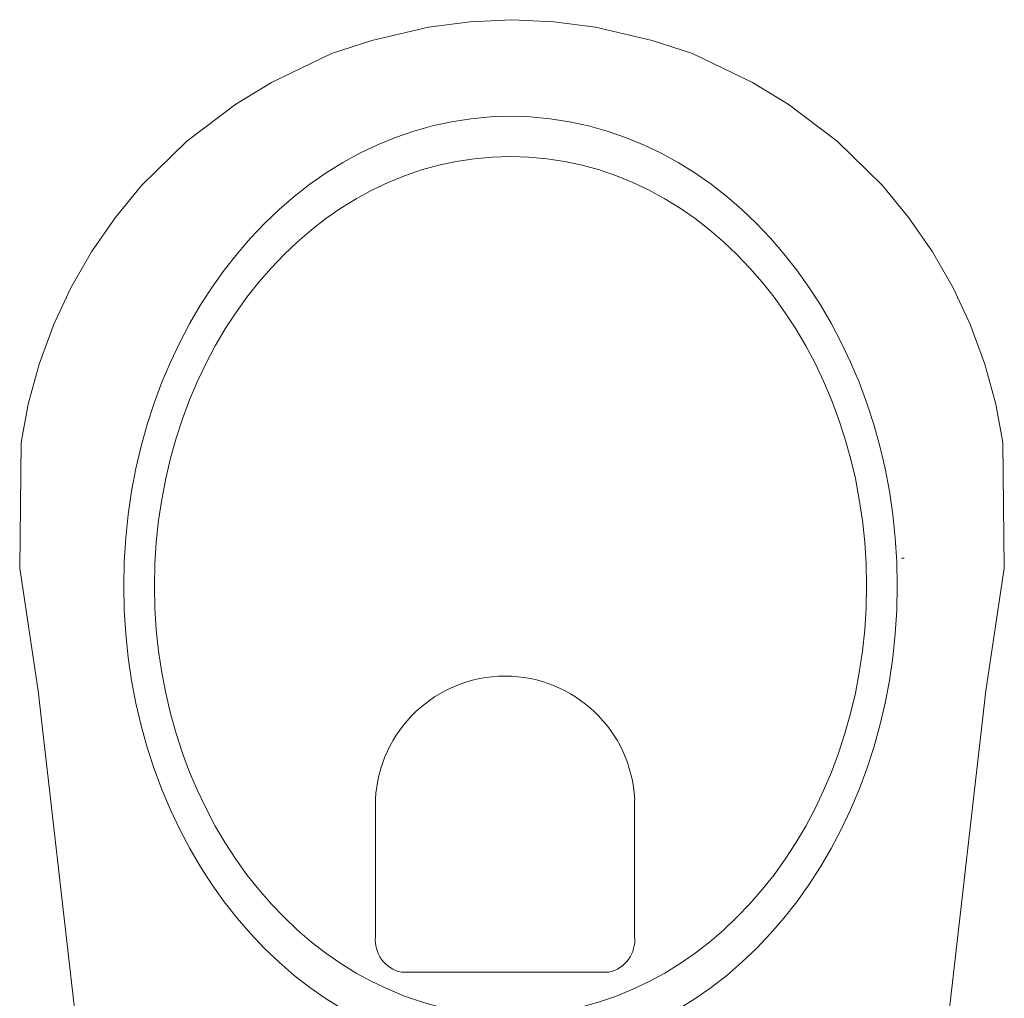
# Model space of a CAD drawing. Header units: millimetres. Extents: x 28291 to 177760, y -399809 to -170937.
# Tile 386 of 656: x 59358 to 59394, y -194606 to -194570. Entities that reach past the tile are written whole.
import ezdxf

# ---------------------------------------------------------------- set-up
doc = ezdxf.new("R2010")
doc.units = ezdxf.units.MM
doc.layers.get('0').update_dxf_attribs({"lineweight": 0})
doc.layers.add('!! 2_WYPOS- SANITARNE - zrealizowane', color=9, linetype='Continuous', lineweight=0, true_color=0x808080)

# ---------------------------------------------------------------- blocks, each defined once
blk = doc.blocks.new('A$C5ec76950')
at = {"lineweight": 0}
for p, q in [((-142.1, 0), (-171.53, -257.05)), ((-142.1, 0), (142.1, 0)), ((142.1, 0), (171.53, -257.05)), ((-145.77, -32), (145.77, -32)), ((-147.48, -47), (147.48, -47)), ((-104.1, -109.84), (-104.1, -95.39)), ((95.9, -109.84), (95.9, -95.39)), ((-104.1, -109.84), (-118.2, -109.84)), ((-104.1, -109.84), (-89.27, -109.84)), ((-104.1, -109.84), (-104.1, -124.06)), ((95.9, -109.84), (81.8, -109.84)), ((95.9, -109.84), (110.73, -109.84)), ((95.9, -109.84), (95.9, -124.06)), ((-34.99, -155.14), (40.01, -155.14)), ((-44.4, -168.12), (-44.4, -217.67)), ((49.42, -168.12), (49.42, -217.67)), ((-171.53, -257.05), (-178.21, -301.4)), ((171.53, -257.05), (178.21, -301.4)), ((-178.21, -301.4), (-177.65, -346.92)), ((178.21, -301.4), (177.65, -346.92)), ((-141.95, -305), (-140.95, -305)), ((-177.65, -346.92), (-175.08, -360.84)), ((177.65, -346.92), (175.08, -360.84)), ((-175.08, -360.84), (-171.16, -375.27)), ((175.08, -360.84), (171.16, -375.27)), ((-171.16, -375.27), (-166.01, -389.33)), ((171.16, -375.27), (166.01, -389.33)), ((-166.01, -389.33), (-159.69, -402.91)), ((166.01, -389.33), (159.69, -402.91)), ((-159.69, -402.91), (-152.23, -415.93)), ((159.69, -402.91), (152.23, -415.93)), ((-152.23, -415.93), (-143.69, -428.28)), ((152.23, -415.93), (143.69, -428.28)), ((-143.69, -428.28), (-134.13, -439.88)), ((143.69, -428.28), (134.13, -439.88)), ((-134.13, -439.88), (-117.71, -455.96)), ((134.13, -439.88), (117.71, -455.96)), ((-117.71, -455.96), (-100.01, -469.4)), ((117.71, -455.96), (100.01, -469.4)), ((-100.01, -469.4), (-87.1, -477.25)), ((100.01, -469.4), (87.1, -477.25)), ((-87.1, -477.25), (-65.38, -487.74)), ((87.1, -477.25), (65.38, -487.74)), ((-65.38, -487.74), (-50.7, -492.46)), ((65.38, -487.74), (50.7, -492.46)), ((-50.7, -492.46), (-30.19, -497.25)), ((50.7, -492.46), (30.19, -497.25)), ((-30.19, -497.25), (-15.15, -499.23)), ((30.19, -497.25), (15.15, -499.23)), ((-15.15, -499.23), (0, -499.95)), ((15.15, -499.23), (0, -499.95))]:
    blk.add_line(p, q, dxfattribs=at)
for centre, radius, start, end in [((-32.44, -166.89), 12.02, 102.2339, 185.8899), ((37.46, -166.89), 12.02, 354.1101, 77.7661), ((2.51, -215.37), 46.97, 182.8022, 357.1978)]:
    blk.add_arc(centre, radius, start, end, dxfattribs=at)
for centre in [(-104.1, -109.84), (95.9, -109.84)]:
    blk.add_ellipse(centre, major_axis=(5.99, 5.99), ratio=1, start_param=5.497787, end_param=11.780972, dxfattribs=at)
for major_axis, ratio in [((0, -170), 0.823529), ((0, -155.45), 0.829092)]:
    blk.add_ellipse((0.54, -295), major_axis=major_axis, ratio=ratio, dxfattribs=at)

msp = doc.modelspace()

# ---------------------------------------------------------------- block references
at = {"layer": '!! 2_WYPOS- SANITARNE - zrealizowane', "xscale": 0.1, "yscale": 0.1, "zscale": 0.1, "rotation": 180}
msp.add_blockref('A$C5ec76950', (59375.78963, -194620.27968), dxfattribs=at)

doc.saveas('drawing.dxf')
